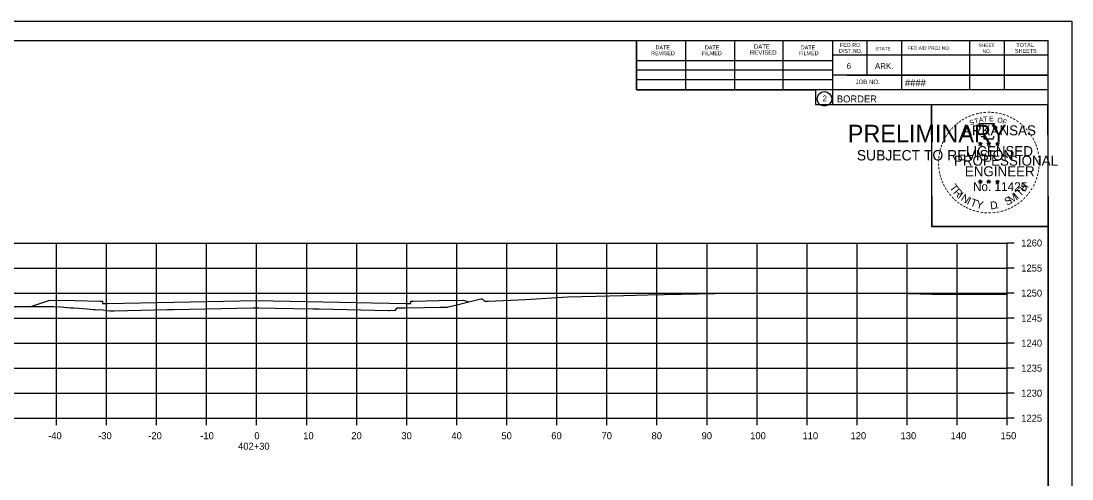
# Model space of a CAD drawing. Extents: x -70 to 701944, y -4 to 666871.
# Drawn here: x 669169 to 669379, y 660837.4 to 660928.9 of the extents above; entities that cross this region are included whole.
import ezdxf

# ---------------------------------------------------------------- set-up
doc = ezdxf.new("R2010")
doc.units = 0
for name, color, linetype in [('R_Axis', 7, 'Continuous'), ('R_Axis Annot', 7, 'Continuous'), ('R_Border', 7, 'Continuous'), ('R_Border PE', 7, 'Continuous'), ('R_Border Prem', 7, 'Continuous'), ('R_Exist Surface', 7, 'Continuous'), ('R_Fin Surface', 7, 'Continuous'), ('R_Grid', 7, 'Continuous'), ('R_No Plot', 7, 'Continuous')]:
    doc.layers.add(name, color=color, linetype=linetype)

msp = doc.modelspace()

# ---------------------------------------------------------------- linework, layer by layer
at = {"layer": 'R_Axis'}
for p, q in [((669366.07, 660849.51), (669366.07, 660884.51)), ((669367.47, 660884.51), (669366.07, 660884.51)), ((669367.47, 660879.51), (669366.07, 660879.51)), ((669367.47, 660874.51), (669366.07, 660874.51)), ((669367.47, 660869.51), (669366.07, 660869.51)), ((669367.47, 660864.51), (669366.07, 660864.51)), ((669367.47, 660859.51), (669366.07, 660859.51)), ((669367.47, 660854.51), (669366.07, 660854.51)), ((669066.07, 660849.51), (669366.07, 660849.51)), ((669176.07, 660848.11), (669176.07, 660849.51)), ((669186.07, 660848.11), (669186.07, 660849.51)), ((669196.07, 660848.11), (669196.07, 660849.51)), ((669206.07, 660848.11), (669206.07, 660849.51)), ((669216.07, 660848.11), (669216.07, 660849.51)), ((669226.07, 660848.11), (669226.07, 660849.51)), ((669236.07, 660848.11), (669236.07, 660849.51)), ((669246.07, 660848.11), (669246.07, 660849.51)), ((669256.07, 660848.11), (669256.07, 660849.51)), ((669266.07, 660848.11), (669266.07, 660849.51)), ((669276.07, 660848.11), (669276.07, 660849.51)), ((669286.07, 660848.11), (669286.07, 660849.51)), ((669296.07, 660848.11), (669296.07, 660849.51)), ((669306.07, 660848.11), (669306.07, 660849.51)), ((669316.07, 660848.11), (669316.07, 660849.51)), ((669326.07, 660848.11), (669326.07, 660849.51)), ((669336.07, 660848.11), (669336.07, 660849.51)), ((669346.07, 660848.11), (669346.07, 660849.51)), ((669356.07, 660848.11), (669356.07, 660849.51)), ((669366.07, 660848.11), (669366.07, 660849.51)), ((669367.47, 660849.51), (669366.07, 660849.51))]:
    msp.add_line(p, q, dxfattribs=at)
at = {"layer": 'R_Border'}
for p, q in [((669058.07, 660924.97), (669374.25, 660924.97)), ((669210.59, 660924.71), (669210.59, 660924.71)), ((669210.59, 660924.71), (669210.59, 660924.71)), ((669291.99, 660915.09), (669291.99, 660924.97)), ((669301.85, 660915.09), (669301.85, 660924.77)), ((669311.61, 660915.09), (669311.61, 660924.77)), ((669321.29, 660915.09), (669321.29, 660924.77)), ((669331.15, 660924.97), (669331.15, 660912.17)), ((669337.99, 660924.97), (669337.99, 660918.03)), ((669344.93, 660924.97), (669344.93, 660915.09)), ((669358.51, 660924.97), (669358.51, 660915.09)), ((669365.45, 660924.97), (669365.45, 660915.09)), ((669374.25, 660719.51), (669374.25, 660924.97)), ((669374.25, 660922.03), (669331.15, 660922.03)), ((669374.25, 660922.05), (669374.25, 660922.05)), ((669291.99, 660920.95), (669331.15, 660920.95)), ((669291.99, 660919.09), (669331.15, 660919.09)), ((669374.25, 660918.03), (669331.15, 660918.03)), ((669334.11, 660918.03), (669374.25, 660918.03)), ((669291.99, 660915.09), (669291.99, 660917.15)), ((669291.99, 660917.15), (669331.15, 660917.15)), ((669374.25, 660915.09), (669291.99, 660915.09)), ((669331.15, 660912.17), (669374.25, 660912.17))]:
    msp.add_line(p, q, dxfattribs=at)
msp.add_circle((669329.54, 660913.31), 1.47, dxfattribs=at)
at = {"layer": 'R_Border PE'}
for p, q in [((669360.69, 660904.68), (669360.65, 660904.43)), ((669360.69, 660904.32), (669360.69, 660904.68)), ((669360.69, 660904.68), (669360.74, 660904.43)), ((669362.36, 660904.68), (669362.32, 660904.43)), ((669362.36, 660904.32), (669362.36, 660904.68)), ((669362.36, 660904.68), (669362.41, 660904.43)), ((669364.12, 660904.67), (669364.08, 660904.42)), ((669364.12, 660904.3), (669364.12, 660904.67)), ((669364.12, 660904.67), (669364.17, 660904.42)), ((669360.34, 660904.43), (669360.69, 660904.32)), ((669360.34, 660904.43), (669360.59, 660904.38)), ((669360.34, 660904.43), (669360.57, 660904.3)), ((669360.47, 660904.02), (669360.69, 660904.32)), ((669360.47, 660904.02), (669360.6, 660904.26)), ((669360.47, 660904.02), (669360.68, 660904.24)), ((669360.9, 660904.02), (669360.68, 660904.23)), ((669361.03, 660904.43), (669360.69, 660904.32)), ((669360.9, 660904.02), (669360.69, 660904.32)), ((669361.03, 660904.43), (669360.75, 660904.38)), ((669360.9, 660904.02), (669360.76, 660904.31)), ((669361.03, 660904.43), (669360.83, 660904.32)), ((669362.01, 660904.43), (669362.36, 660904.32)), ((669362.01, 660904.43), (669362.26, 660904.38)), ((669362.01, 660904.43), (669362.24, 660904.3)), ((669362.14, 660904.02), (669362.36, 660904.32)), ((669362.14, 660904.02), (669362.27, 660904.26)), ((669362.14, 660904.02), (669362.35, 660904.24)), ((669362.57, 660904.02), (669362.35, 660904.23)), ((669362.7, 660904.43), (669362.36, 660904.32)), ((669362.57, 660904.02), (669362.36, 660904.32)), ((669362.7, 660904.43), (669362.42, 660904.38)), ((669362.57, 660904.02), (669362.43, 660904.31)), ((669362.7, 660904.43), (669362.5, 660904.32)), ((669363.77, 660904.41), (669364.12, 660904.3)), ((669363.77, 660904.41), (669364.02, 660904.37)), ((669363.77, 660904.41), (669364.01, 660904.29)), ((669363.9, 660904.01), (669364.12, 660904.3)), ((669363.9, 660904.01), (669364.03, 660904.25)), ((669363.9, 660904.01), (669364.12, 660904.22)), ((669364.47, 660904.41), (669364.12, 660904.3)), ((669364.33, 660904.01), (669364.12, 660904.3)), ((669364.33, 660904.01), (669364.12, 660904.22)), ((669364.47, 660904.41), (669364.18, 660904.37)), ((669364.33, 660904.01), (669364.2, 660904.3)), ((669364.47, 660904.41), (669364.26, 660904.31)), ((669360.33, 660896.85), (669360.68, 660896.74)), ((669360.33, 660896.85), (669360.59, 660896.81)), ((669360.33, 660896.85), (669360.57, 660896.73)), ((669360.47, 660896.45), (669360.68, 660896.74)), ((669360.47, 660896.45), (669360.59, 660896.69)), ((669360.47, 660896.45), (669360.68, 660896.66)), ((669360.68, 660897.11), (669360.64, 660896.86)), ((669360.68, 660896.74), (669360.68, 660897.11)), ((669360.68, 660897.11), (669360.73, 660896.86)), ((669361.03, 660896.85), (669360.68, 660896.74)), ((669360.9, 660896.45), (669360.68, 660896.74)), ((669360.9, 660896.45), (669360.68, 660896.66)), ((669361.03, 660896.85), (669360.74, 660896.8)), ((669360.9, 660896.45), (669360.76, 660896.74)), ((669361.03, 660896.85), (669360.83, 660896.75)), ((669362, 660896.85), (669362.35, 660896.74)), ((669362, 660896.85), (669362.26, 660896.81)), ((669362, 660896.85), (669362.24, 660896.73)), ((669362.14, 660896.45), (669362.35, 660896.74)), ((669362.14, 660896.45), (669362.26, 660896.69)), ((669362.14, 660896.45), (669362.35, 660896.66)), ((669362.35, 660897.11), (669362.31, 660896.86)), ((669362.35, 660896.74), (669362.35, 660897.11)), ((669362.35, 660897.11), (669362.4, 660896.86)), ((669362.7, 660896.85), (669362.35, 660896.74)), ((669362.56, 660896.45), (669362.35, 660896.74)), ((669362.56, 660896.45), (669362.35, 660896.66)), ((669362.7, 660896.85), (669362.41, 660896.8)), ((669362.56, 660896.45), (669362.43, 660896.74)), ((669362.7, 660896.85), (669362.49, 660896.75)), ((669363.77, 660896.84), (669364.12, 660896.73)), ((669363.77, 660896.84), (669364.02, 660896.8)), ((669363.77, 660896.84), (669364.01, 660896.72)), ((669363.9, 660896.44), (669364.12, 660896.73)), ((669363.9, 660896.44), (669364.03, 660896.68)), ((669363.9, 660896.44), (669364.12, 660896.65)), ((669364.12, 660897.1), (669364.08, 660896.85)), ((669364.12, 660896.73), (669364.12, 660897.1)), ((669364.12, 660897.1), (669364.17, 660896.85)), ((669364.47, 660896.84), (669364.12, 660896.73)), ((669364.33, 660896.44), (669364.12, 660896.73)), ((669364.33, 660896.44), (669364.12, 660896.65)), ((669364.47, 660896.84), (669364.18, 660896.79)), ((669364.33, 660896.44), (669364.19, 660896.73)), ((669364.47, 660896.84), (669364.26, 660896.74))]:
    msp.add_line(p, q, dxfattribs=at)
for points in [[(669360.38, 660908.3), (669360.65, 660907.48)], [(669363.89, 660907.38), (669364.03, 660907.67), (669363.35, 660907.64), (669363.49, 660908.3), (669360.38, 660908.3)], [(669360.69, 660904.68), (669360.9, 660904.02), (669360.34, 660904.43), (669361.03, 660904.43), (669360.47, 660904.02), (669360.69, 660904.68)], [(669360.87, 660905.88), (669360.87, 660905.79), (669361.43, 660905.78), (669361.38, 660905.3), (669363.25, 660905.3), (669363.45, 660905.84)], [(669362.36, 660904.68), (669362.57, 660904.02), (669362.01, 660904.43), (669362.7, 660904.43), (669362.14, 660904.02), (669362.36, 660904.68)], [(669364.12, 660904.67), (669364.33, 660904.01), (669363.77, 660904.41), (669364.47, 660904.41), (669363.9, 660904.01), (669364.12, 660904.67)], [(669360.68, 660897.11), (669360.9, 660896.45), (669360.33, 660896.85), (669361.03, 660896.85), (669360.47, 660896.45), (669360.68, 660897.11)], [(669362.35, 660897.11), (669362.56, 660896.45), (669362, 660896.85), (669362.7, 660896.85), (669362.14, 660896.45), (669362.35, 660897.11)], [(669364.12, 660897.1), (669364.33, 660896.44), (669363.77, 660896.84), (669364.47, 660896.84), (669363.9, 660896.44), (669364.12, 660897.1)]]:
    msp.add_lwpolyline(points, dxfattribs=at)
for centre, radius in [((669360.69, 660904.31), 0.172), ((669360.69, 660904.31), 0.145), ((669360.69, 660904.31), 0.116), ((669360.69, 660904.31), 0.0991), ((669360.69, 660904.31), 0.0747), ((669360.69, 660904.31), 0.0495), ((669360.69, 660904.31), 0.0296), ((669362.36, 660904.31), 0.172), ((669362.36, 660904.31), 0.145), ((669362.36, 660904.31), 0.116), ((669362.36, 660904.31), 0.0991), ((669362.36, 660904.31), 0.0747), ((669362.36, 660904.31), 0.0495), ((669362.36, 660904.31), 0.0296), ((669364.12, 660904.3), 0.172), ((669364.12, 660904.3), 0.145), ((669364.12, 660904.3), 0.116), ((669364.12, 660904.3), 0.0991), ((669364.12, 660904.3), 0.0747), ((669364.12, 660904.3), 0.0495), ((669364.12, 660904.3), 0.0296), ((669360.68, 660896.74), 0.172), ((669360.68, 660896.74), 0.145), ((669360.68, 660896.74), 0.116), ((669360.68, 660896.74), 0.0991), ((669360.68, 660896.74), 0.0747), ((669360.68, 660896.74), 0.0495), ((669360.68, 660896.74), 0.0296), ((669362.35, 660896.74), 0.172), ((669362.35, 660896.74), 0.145), ((669362.35, 660896.74), 0.116), ((669362.35, 660896.74), 0.0991), ((669362.35, 660896.74), 0.0747), ((669362.35, 660896.74), 0.0495), ((669362.35, 660896.74), 0.0296), ((669364.12, 660896.73), 0.172), ((669364.12, 660896.73), 0.145), ((669364.12, 660896.73), 0.116), ((669364.12, 660896.73), 0.0991), ((669364.12, 660896.73), 0.0747), ((669364.12, 660896.73), 0.0495), ((669364.12, 660896.73), 0.0296)]:
    msp.add_circle(centre, radius, dxfattribs=at)
at = {"layer": 'R_Exist Surface'}
msp.add_lwpolyline([(669164.13, 660871.83), (669175.01, 660871.85), (669175.53, 660871.85), (669176.84, 660871.75), (669177.55, 660871.7), (669178.34, 660871.62), (669178.9, 660871.58), (669179.55, 660871.55), (669182.28, 660871.34), (669183.32, 660871.26), (669183.82, 660871.21), (669185.35, 660871.14), (669186.08, 660871.06), (669186.71, 660870.98), (669186.89, 660870.95), (669187.59, 660870.99), (669187.6, 660870.99), (669187.63, 660870.99), (669198.28, 660871.24), (669198.68, 660871.25), (669199.44, 660871.26), (669215.32, 660871.53), (669215.36, 660871.53), (669216.51, 660871.55), (669219.74, 660871.52), (669227.3, 660871.38), (669228.54, 660871.36), (669242.42, 660871.05), (669242.6, 660871.05), (669242.65, 660871.04), (669243.03, 660871.07), (669243.78, 660871.06), (669244.09, 660871.47), (669244.18, 660871.56), (669244.53, 660871.54), (669244.62, 660871.53), (669245.73, 660871.55), (669249.62, 660871.65), (669252.75, 660871.67), (669254.07, 660871.68), (669254.07, 660871.68), (669254.14, 660871.71), (669254.37, 660871.77), (669255.83, 660872.1), (669260.9, 660873.35), (669260.97, 660873.35), (669261.2, 660873.35), (669261.3, 660873.24), (669261.6, 660872.88), (669261.82, 660872.88), (669262.42, 660872.9), (669269.83, 660873.23), (669278.28, 660873.74), (669289.37, 660874.04), (669294.15, 660874.16), (669307.67, 660874.45), (669309.74, 660874.49), (669310.13, 660874.5), (669313.39, 660874.5), (669327.45, 660874.5), (669328.9, 660874.48), (669343.76, 660874.46), (669351.01, 660874.32), (669357.47, 660874.28), (669366.07, 660874.25)], dxfattribs=at)
at = {"layer": 'R_Fin Surface'}
msp.add_lwpolyline([(669170.92, 660871.84), (669174.74, 660873.11), (669179.74, 660873.01), (669184.74, 660872.91), (669185.24, 660872.91), (669185.25, 660872.41), (669186.25, 660872.43), (669216.07, 660873.03), (669245.9, 660872.43), (669246.9, 660872.41), (669246.91, 660872.91), (669247.41, 660872.91), (669252.41, 660873.01), (669257.41, 660873.11), (669258.48, 660872.75)], dxfattribs=at)
at = {"layer": 'R_Grid'}
for p, q in [((669066.07, 660884.51), (669366.07, 660884.51)), ((669176.07, 660849.51), (669176.07, 660884.51)), ((669186.07, 660849.51), (669186.07, 660884.51)), ((669196.07, 660849.51), (669196.07, 660884.51)), ((669206.07, 660849.51), (669206.07, 660884.51)), ((669216.07, 660849.51), (669216.07, 660884.51)), ((669226.07, 660849.51), (669226.07, 660884.51)), ((669236.07, 660849.51), (669236.07, 660884.51)), ((669246.07, 660849.51), (669246.07, 660884.51)), ((669256.07, 660849.51), (669256.07, 660884.51)), ((669266.07, 660849.51), (669266.07, 660884.51)), ((669276.07, 660849.51), (669276.07, 660884.51)), ((669286.07, 660849.51), (669286.07, 660884.51)), ((669296.07, 660849.51), (669296.07, 660884.51)), ((669306.07, 660849.51), (669306.07, 660884.51)), ((669316.07, 660849.51), (669316.07, 660884.51)), ((669326.07, 660849.51), (669326.07, 660884.51)), ((669336.07, 660849.51), (669336.07, 660884.51)), ((669346.07, 660849.51), (669346.07, 660884.51)), ((669356.07, 660849.51), (669356.07, 660884.51)), ((669366.07, 660849.51), (669366.07, 660884.51)), ((669066.07, 660879.51), (669366.07, 660879.51)), ((669066.07, 660874.51), (669366.07, 660874.51)), ((669066.07, 660869.51), (669366.07, 660869.51)), ((669066.07, 660864.51), (669366.07, 660864.51)), ((669066.07, 660859.51), (669366.07, 660859.51)), ((669066.07, 660854.51), (669366.07, 660854.51)), ((669066.07, 660849.51), (669366.07, 660849.51))]:
    msp.add_line(p, q, dxfattribs=at)
at = {"layer": 'R_No Plot'}
for p, q in [((669045.67, 660928.87), (669379, 660928.87)), ((669350.29, 660889.72), (669350.29, 660889.72))]:
    msp.add_line(p, q, dxfattribs=at)
for points in [[(669045.66, 660928.87), (669379, 660928.87), (669379, 660715.53), (669045.66, 660715.53)], [(669291.99, 660924.97), (669291.99, 660915.09), (669327.72, 660915.09), (669327.72, 660912.17), (669350.92, 660912.17), (669350.92, 660887.84), (669374.25, 660887.84), (669374.25, 660719.51), (669058.07, 660719.51), (669058.07, 660924.97)], [(669350.92, 660912.17), (669374.13, 660912.17), (669374.25, 660887.84), (669351.04, 660887.84)]]:
    msp.add_lwpolyline(points, close=True, dxfattribs=at)

# ---------------------------------------------------------------- texts
at = {"layer": 'R_Axis Annot'}
for s, p in [('1260', (669368.87, 660883.81)), ('1255', (669368.87, 660878.81)), ('1250', (669368.87, 660873.81)), ('1245', (669368.87, 660868.81)), ('1240', (669368.87, 660863.81)), ('1235', (669368.87, 660858.81)), ('1230', (669368.87, 660853.81)), ('1225', (669368.87, 660848.81)), ('-40', (669174.41, 660845.31)), ('-30', (669184.41, 660845.31)), ('-20', (669194.41, 660845.31)), ('-10', (669204.81, 660845.31)), ('0', (669215.61, 660845.31)), ('10', (669225.38, 660845.31)), ('20', (669234.99, 660845.31)), ('30', (669244.99, 660845.31)), ('40', (669254.99, 660845.31)), ('50', (669264.99, 660845.31)), ('60', (669274.95, 660845.31)), ('70', (669284.99, 660845.31)), ('80', (669294.99, 660845.31)), ('90', (669304.99, 660845.31)), ('100', (669314.7, 660845.31)), ('110', (669325.15, 660845.31)), ('120', (669334.75, 660845.31)), ('130', (669344.75, 660845.31)), ('140', (669354.75, 660845.31)), ('150', (669364.75, 660845.31)), ('402+30', (669212.36, 660843.21))]:
    msp.add_text(s, height=1.4, dxfattribs=at).set_placement(p)
at = {"layer": 'R_Border'}
for s, height, p in [('DATE', 0.782, (669295.79, 660923.21)), ('DATE', 0.782, (669305.65, 660923.21)), ('DATE', 0.879, (669315.43, 660923.31)), ('DATE', 0.782, (669324.81, 660923.21)), ('FED.RD.', 0.782, (669332.63, 660923.69)), ('STATE', 0.684, (669339.75, 660923.01)), ('FED.AID PROJ.NO.', 0.684, (669346.21, 660923.11)), ('SHEET', 0.684, (669360.37, 660923.69)), ('TOTAL', 0.782, (669367.89, 660923.69)), ('REVISED', 0.782, (669294.91, 660922.03)), ('FILMED', 0.782, (669305.07, 660922.03)), ('REVISED', 0.879, (669314.65, 660922.13)), ('FILMED', 0.782, (669324.41, 660922.03)), ('DIST.NO.', 0.782, (669332.43, 660922.51)), ('NO.', 0.684, (669361.15, 660922.51)), ('SHEETS', 0.782, (669367.61, 660922.51)), ('6', 1.17, (669333.99, 660919.29)), ('ARK.', 1.172, (669339.65, 660919.29)), ('JOB NO.', 0.879, (669335.75, 660916.27)), ('####', 1.4, (669345.63, 660915.83)), ('2', 1.17, (669329.16, 660912.82)), ('BORDER', 1.4, (669332.02, 660912.6))]:
    msp.add_text(s, height=height, rotation=360, dxfattribs=at).set_placement(p)
at = {"layer": 'R_Border PE'}
for s, height, rotation, p in [('-', 1.6, 36.2317, (669356.68, 660908.08)), ('-', 1.6, 34.0636, (669357.26, 660908.48)), ('-', 1.6, 28.7918, (669357.86, 660908.85)), ('-', 1.6, 24.3072, (669358.49, 660909.16)), ('S', 1, 21.594, (669358.73, 660907.98)), ('-', 1.6, 19.1761, (669359.13, 660909.43)), ('T', 1, 16.4036, (669359.65, 660908.31)), ('-', 1.6, 13.6301, (669359.88, 660909.67)), ('A', 1, 11.2132, (669360.47, 660908.56)), ('-', 1.6, 10.2193, (669360.55, 660909.83)), ('T', 1, 6.0228, (669361.32, 660908.73)), ('-', 1.6, 5.8968, (669361.28, 660909.94)), ('-', 1.6, 0.1862, (669362.06, 660910.02)), ('E', 1, 0.8323, (669362.43, 660908.84)), ('-', 1.6, 357.743, (669362.78, 660910)), ('-', 1.6, 352.1617, (669363.52, 660909.95)), ('O', 1, 350.4515, (669364.03, 660908.63)), ('-', 1.6, 347.2049, (669364.24, 660909.83)), ('F', 1, 340.0707, (669364.99, 660908.4)), ('-', 1.6, 342.3362, (669364.88, 660909.68)), ('-', 1.6, 337.8551, (669365.61, 660909.46)), ('-', 1.6, 334.1211, (669366.24, 660909.18)), ('-', 1.6, 329.6409, (669366.82, 660908.9)), ('-', 1.6, 325.8627, (669367.46, 660908.54)), ('-', 1.6, 50.6142, (669354.92, 660906.32)), ('-', 1.6, 48.423, (669355.33, 660906.81)), ('-', 1.6, 42.9622, (669355.78, 660907.29)), ('-', 1.6, 38.9507, (669356.21, 660907.7)), ('ARKANSAS', 2, 360, (669357.23, 660906.02)), ('-', 1.6, 320.5297, (669368.07, 660908.11)), ('-', 1.6, 315.5786, (669368.67, 660907.63)), ('-', 1.6, 309.8797, (669369.24, 660907.08)), ('-', 1.6, 306.6522, (669369.77, 660906.47)), ('-', 1.6, 67.7743, (669353.61, 660904)), ('-', 1.6, 62.8713, (669353.87, 660904.61)), ('-', 1.6, 58.0706, (669354.19, 660905.23)), ('-', 1.6, 54.2325, (669354.51, 660905.75)), ('-', 1.4, 303.6753, (669370.25, 660905.91)), ('-', 1.6, 299.6684, (669370.57, 660905.3)), ('-', 1.6, 294.6628, (669370.9, 660904.69)), ('-', 1.6, 81.2013, (669353.07, 660901.95)), ('-', 1.6, 75.461, (669353.2, 660902.66)), ('-', 1.6, 72.3945, (669353.4, 660903.37)), ('LICENSED', 2, 360, (669357.83, 660901.87)), ('DWB', 0.01, 360, (669360.67, 660904.31)), ('DWB', 0.01, 360, (669362.34, 660904.31)), ('DWB', 0.01, 360, (669364.11, 660904.3)), ('-', 1.6, 290.5728, (669371.15, 660904.11)), ('-', 1.6, 285.1233, (669371.39, 660903.53)), ('-', 1.6, 280.5493, (669371.59, 660902.79)), ('-', 1.6, 89.0622, (669352.97, 660900.55)), ('-', 1.6, 85.1863, (669352.99, 660901.25)), ('PROFESSIONAL', 2, 360, (669355.41, 660899.96)), ('-', 1.6, 276.5962, (669371.75, 660902.02)), ('-', 1.6, 274.3301, (669371.81, 660901.3)), ('-', 1.6, 269.9407, (669371.84, 660900.67)), ('-', 1.6, 94.1959, (669353, 660899.83)), ('-', 1.6, 98.9479, (669353.07, 660899.16)), ('-', 1.6, 101.7149, (669353.21, 660898.43)), ('ENGINEER', 2, 360, (669357.59, 660897.84)), ('-', 1.6, 255.7626, (669371.64, 660898.67)), ('-', 1.6, 260.9953, (669371.75, 660899.35)), ('-', 1.6, 263.5172, (669371.82, 660900)), ('-', 1.6, 105.4578, (669353.37, 660897.83)), ('-', 1.6, 109.0874, (669353.58, 660897.2)), ('-', 1.6, 114.0643, (669353.84, 660896.61)), ('-', 1.6, 115.7289, (669354.14, 660895.99)), ('T', 1.54, 306.0406, (669354.44, 660895.58)), ('No. 11425', 1.757, 360, (669359.22, 660894.89)), ('DWB', 0.01, 360, (669360.67, 660896.74)), ('DWB', 0.01, 360, (669362.34, 660896.74)), ('DWB', 0.01, 360, (669364.11, 660896.73)), ('H', 1.54, 54.6088, (669369.56, 660894.62)), ('-', 1.6, 244.6197, (669370.98, 660896.65)), ('-', 1.6, 247.8887, (669371.24, 660897.28)), ('-', 1.6, 252.8681, (669371.46, 660897.95)), ('-', 1.6, 120.4471, (669354.5, 660895.4)), ('-', 1.6, 125.8934, (669354.9, 660894.84)), ('-', 1.6, 130.7181, (669355.37, 660894.29)), ('R', 1.54, 314.005, (669355.2, 660894.53)), ('I', 1.54, 321.9694, (669356.1, 660893.6)), ('N', 1.54, 326.5002, (669356.67, 660893.13)), ('M', 1.54, 32.6563, (669366.83, 660892.35)), ('I', 1.54, 42.1136, (669368.11, 660893.2)), ('T', 1.54, 46.6444, (669368.67, 660893.67)), ('-', 1.6, 231.2538, (669369.75, 660894.68)), ('-', 1.6, 233.8452, (669370.18, 660895.24)), ('-', 1.6, 239.0712, (669370.58, 660895.89)), ('-', 1.6, 134.2238, (669355.88, 660893.74)), ('-', 1.6, 138.9338, (669356.41, 660893.28)), ('-', 1.6, 144.6463, (669356.96, 660892.87)), ('-', 1.6, 148.0898, (669357.52, 660892.5)), ('I', 1.54, 335.3603, (669357.88, 660892.34)), ('T', 1.54, 339.8912, (669358.54, 660892.02)), ('Y', 1.54, 347.8556, (669359.76, 660891.57)), ('D', 1.54, 6.3969, (669362.74, 660891.21)), ('S', 1.54, 26.9312, (669365.99, 660891.94)), ('-', 1.6, 212.2491, (669367.67, 660892.74)), ('-', 1.6, 215.7363, (669368.2, 660893.13)), ('-', 1.6, 221.0851, (669368.75, 660893.6)), ('-', 1.6, 225.7653, (669369.27, 660894.11)), ('-', 1.6, 151.5704, (669358.1, 660892.18)), ('-', 1.6, 154.6002, (669358.63, 660891.93)), ('-', 1.6, 158.5612, (669359.25, 660891.68)), ('-', 1.6, 162.7983, (669359.94, 660891.46)), ('-', 1.6, 167.5555, (669360.65, 660891.3)), ('-', 1.6, 173.1155, (669361.42, 660891.19)), ('-', 1.6, 176.5183, (669362.17, 660891.14)), ('-', 1.6, 181.5918, (669362.92, 660891.16)), ('-', 1.6, 185.8167, (669363.72, 660891.23)), ('-', 1.6, 191.2858, (669364.46, 660891.36)), ('.', 1.54, 13.7642, (669363.93, 660891.34)), ('-', 1.6, 195.4743, (669365.19, 660891.56)), ('-', 1.6, 200.7184, (669365.87, 660891.81)), ('-', 1.6, 204.2516, (669366.49, 660892.08)), ('-', 1.6, 207.3568, (669367.11, 660892.4))]:
    msp.add_text(s, height=height, rotation=rotation, dxfattribs=at).set_placement(p)
at = {"layer": 'R_Border Prem'}
for s, height, p in [('PRELIMINARY', 3.5, (669334.2, 660904.63)), ('DWB', 0.01, (669334.95, 660906.48)), ('SUBJECT TO REVISION', 2.0751, (669336.01, 660901.01))]:
    msp.add_text(s, height=height, rotation=360, dxfattribs=at).set_placement(p)

doc.saveas('drawing.dxf')
